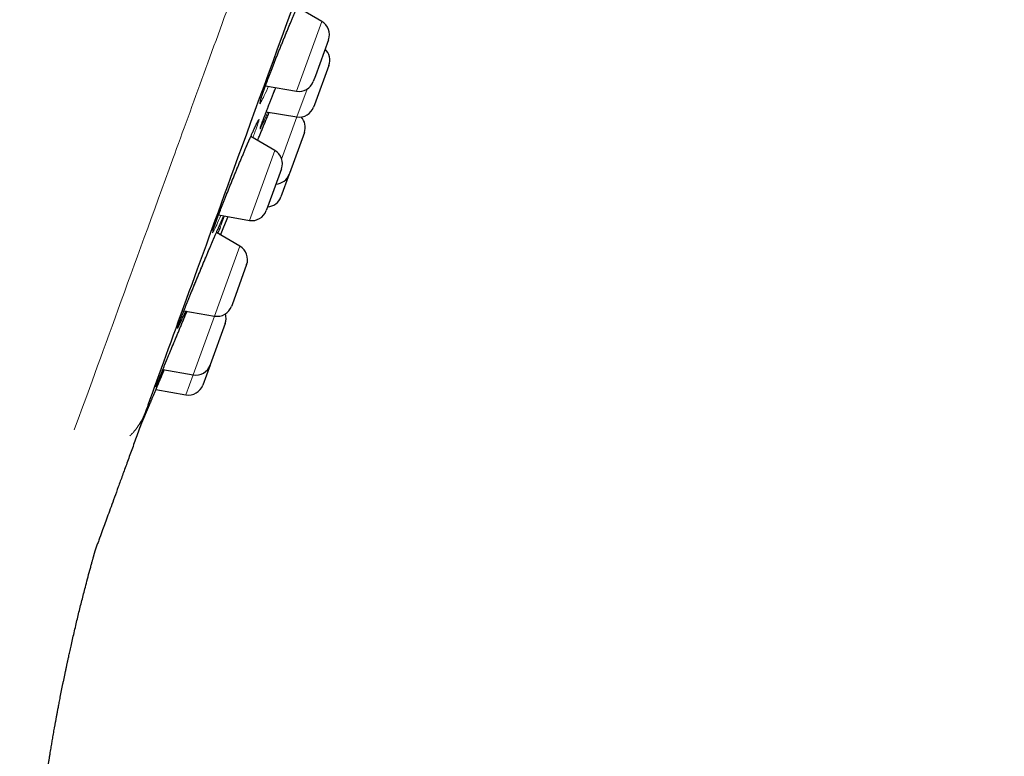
# Model space of a CAD drawing. Header units: millimetres. Extents: x 8 to 450, y 12 to 574.
# Tile 650 of 656: x 402 to 435, y 471 to 495. Entities that reach past the tile are written whole.
import ezdxf

# ---------------------------------------------------------------- set-up
doc = ezdxf.new("R2010")
doc.units = ezdxf.units.MM

msp = doc.modelspace()

# ---------------------------------------------------------------- linework, layer by layer
at = {"color": 7, "linetype": 'Continuous', "lineweight": 30}
for p, q in [((412.368, 494.834), (411.559, 495.301)), ((412.588, 494.23), (412.157, 493.047)), ((412.601, 493.388), (412.126, 492.083)), ((412.157, 493.047), (412.088, 492.858)), ((410.515, 492.716), (411.532, 492.536)), ((412.126, 492.083), (412.101, 492.015)), ((410.539, 491.856), (411.552, 491.693)), ((410.821, 490.583), (410.028, 491.041)), ((411.796, 491.178), (411.303, 489.823)), ((411.04, 489.979), (410.58, 488.715)), ((411.297, 489.805), (411.024, 489.056)), ((411.303, 489.823), (411.297, 489.805)), ((408.97, 488.463), (409.984, 488.285)), ((410.58, 488.715), (410.541, 488.606)), ((409.674, 487.431), (408.896, 487.88)), ((409.893, 486.827), (409.412, 485.504)), ((409.412, 485.504), (409.394, 485.454)), ((407.829, 485.311), (408.837, 485.133)), ((409.188, 484.889), (408.693, 483.529)), ((407.133, 483.371), (408.132, 483.195)), ((408.688, 483.517), (408.45, 482.863)), ((408.693, 483.529), (408.688, 483.517)), ((406.907, 482.715), (407.894, 482.541))]:
    msp.add_line(p, q, dxfattribs=at)
at = {"color": 252, "linetype": 'Continuous', "lineweight": 0}
for p, q in [((411.532, 492.536), (412.368, 494.834)), ((411.552, 491.693), (411.883, 492.605)), ((411.046, 490.304), (411.552, 491.693)), ((409.984, 488.285), (410.821, 490.583)), ((408.837, 485.133), (409.674, 487.431)), ((408.132, 483.195), (408.837, 485.133)), ((407.894, 482.541), (408.132, 483.195))]:
    msp.add_line(p, q, dxfattribs=at)
at = {"color": 252, "linetype": 'Continuous', "lineweight": 0, "flags": 128}
for points in [[(410.612, 492.698), (410.58, 492.625), (410.543, 492.542), (410.508, 492.466), (410.476, 492.397), (410.447, 492.335), (410.421, 492.281), (410.397, 492.234), (410.377, 492.196), (410.36, 492.166), (410.347, 492.144), (410.336, 492.13), (410.329, 492.125), (410.326, 492.129), (410.326, 492.141), (410.33, 492.162), (410.336, 492.191), (410.347, 492.228), (410.36, 492.273), (410.377, 492.326), (410.398, 492.386), (410.421, 492.454), (410.447, 492.529), (410.477, 492.614), (410.511, 492.705), (410.547, 492.803), (410.584, 492.902), (410.624, 493.007), (410.665, 493.117), (410.709, 493.23), (410.754, 493.346), (410.801, 493.465), (410.849, 493.587), (410.898, 493.711), (410.948, 493.837), (410.998, 493.962), (411.049, 494.088), (411.1, 494.213), (411.151, 494.338), (411.202, 494.461), (411.252, 494.582), (411.301, 494.7), (411.349, 494.815), (411.397, 494.926)], [(409.046, 488.45), (409.008, 488.363), (408.971, 488.281), (408.938, 488.206), (408.907, 488.138), (408.878, 488.078), (408.853, 488.025), (408.831, 487.98), (408.812, 487.942), (408.796, 487.913), (408.784, 487.893), (408.775, 487.881), (408.77, 487.877), (408.768, 487.882), (408.77, 487.895), (408.775, 487.916), (408.783, 487.946), (408.795, 487.985), (408.811, 488.031), (408.829, 488.084), (408.852, 488.148), (408.878, 488.22), (408.908, 488.299), (408.939, 488.382), (408.973, 488.471), (409.009, 488.566), (409.048, 488.667), (409.089, 488.771), (409.132, 488.881), (409.177, 488.994), (409.223, 489.111), (409.271, 489.231), (409.32, 489.352), (409.37, 489.476), (409.421, 489.601), (409.473, 489.727), (409.524, 489.852), (409.576, 489.977), (409.627, 490.101), (409.678, 490.224), (409.729, 490.344), (409.779, 490.462), (409.827, 490.576), (409.874, 490.686), (409.92, 490.793), (409.964, 490.894), (410.006, 490.991), (410.046, 491.081), (410.083, 491.165), (410.118, 491.243), (410.15, 491.315), (410.18, 491.379), (410.206, 491.435), (410.23, 491.483), (410.25, 491.524), (410.267, 491.557), (410.281, 491.581), (410.291, 491.597), (410.298, 491.605), (410.302, 491.604), (410.301, 491.594), (410.298, 491.576), (410.291, 491.55), (410.28, 491.515), (410.267, 491.473), (410.249, 491.423), (410.229, 491.365), (410.206, 491.3), (410.206, 491.3)]]:
    msp.add_lwpolyline(points, dxfattribs=at)
at = {"color": 7, "linetype": 'Continuous', "lineweight": 30, "flags": 128}
for points in [[(409.032, 487.802), (409.123, 488.021), (409.25, 488.331)], [(406.372, 481.446), (406.446, 481.621), (406.664, 482.138)]]:
    msp.add_lwpolyline(points, dxfattribs=at)
at = {"color": 7, "linetype": 'Continuous', "lineweight": 30}
for centre, start, end in [((412.118, 494.401), 340, 60), ((412.131, 493.559), 340, 46.4218), ((411.618, 493.029), 260, 340), ((411.631, 492.186), 260.8443, 340), ((411.326, 491.349), 340, 42.9988), ((410.571, 490.15), 340, 60), ((410.827, 489.976), 273.5782, 340), ((410.554, 489.227), 273.5782, 340), ((410.071, 488.777), 260, 340), ((409.424, 486.998), 340, 60), ((408.924, 485.625), 260, 340), ((408.718, 485.06), 340, 16.9551), ((408.219, 483.688), 260, 340), ((407.981, 483.034), 260, 340)]:
    msp.add_arc(centre, 0.5, start, end, dxfattribs=at)
at = {"color": 252, "linetype": 'Continuous', "lineweight": 0}
for points, knots in [([(380.97, 490.082), (381.728, 492.164), (383.97, 498.324), (388.938, 511.973), (395.282, 529.404), (401.627, 546.835), (407.005, 561.612), (410.599, 571.486), (411.44, 573.798), (411.44, 573.798)], [0.482659, 0.482659, 0.482659, 0.482659, 0.785398, 1.178097, 1.570796, 1.963495, 2.356194, 2.748894, 3.141593, 3.141593, 3.141593, 3.141593]), ([(404.216, 481.384), (404.634, 482.531), (405.118, 483.862), (406.206, 486.85), (406.81, 488.508), (408.119, 492.107), (408.826, 494.048), (410.322, 498.158), (411.111, 500.328), (412.752, 504.836), (413.604, 507.175), (415.344, 511.957), (416.233, 514.4), (418.026, 519.324), (418.929, 521.805), (420.723, 526.736), (421.615, 529.186), (423.362, 533.987), (424.218, 536.338), (425.87, 540.878), (426.667, 543.066), (428.178, 547.219), (428.893, 549.183), (430.223, 552.835), (430.837, 554.522), (431.947, 557.572), (432.443, 558.935), (433.303, 561.299), (433.668, 562.3), (434.255, 563.913), (434.478, 564.525), (434.775, 565.343), (434.85, 565.549), (434.85, 565.549)], [0, 0, 0, 0, 0.0625, 0.0625, 0.125, 0.125, 0.1875, 0.1875, 0.25, 0.25, 0.3125, 0.3125, 0.375, 0.375, 0.4375, 0.4375, 0.5, 0.5, 0.5625, 0.5625, 0.625, 0.625, 0.6875, 0.6875, 0.75, 0.75, 0.8125, 0.8125, 0.875, 0.875, 0.9375, 0.9375, 1, 1, 1, 1]), ([(410.589, 491.848), (410.577, 491.819), (410.552, 491.761), (410.518, 491.681), (410.486, 491.607), (410.456, 491.54), (410.43, 491.48), (410.406, 491.428), (410.386, 491.384), (410.369, 491.348), (410.356, 491.32), (410.345, 491.301), (410.338, 491.29), (410.334, 491.287), (410.334, 491.293), (410.338, 491.307), (410.344, 491.33), (410.355, 491.361), (410.368, 491.401), (410.386, 491.45), (410.406, 491.507), (410.43, 491.572), (410.457, 491.643), (410.487, 491.721), (410.519, 491.805), (410.553, 491.895), (410.59, 491.99), (410.63, 492.091), (410.671, 492.197), (410.715, 492.307), (410.76, 492.421), (410.806, 492.537), (410.838, 492.617), (410.853, 492.656)], [0, 0, 0, 0, 0.031585, 0.06374, 0.09589, 0.12815, 0.160447, 0.192707, 0.224857, 0.256988, 0.289229, 0.321507, 0.353747, 0.385878, 0.417983, 0.450199, 0.482452, 0.514667, 0.546773, 0.58019, 0.613648, 0.647065, 0.679155, 0.711354, 0.743591, 0.77579, 0.80788, 0.839969, 0.872168, 0.904404, 0.936603, 0.968692, 1, 1, 1, 1]), ([(410.528, 491.579), (410.536, 491.598), (410.56, 491.657), (410.596, 491.744), (410.624, 491.811), (410.636, 491.84)], [0, 0, 0, 0, 0.213526, 0.649707, 1, 1, 1, 1]), ([(410.206, 491.3), (410.206, 491.299), (410.197, 491.276), (410.179, 491.227), (410.149, 491.148), (410.121, 491.073), (410.102, 491.022), (410.094, 491.002)], [0, 0, 0, 0, 0.003656, 0.276542, 0.55036, 0.824495, 1, 1, 1, 1]), ([(407.802, 485.121), (407.791, 485.096), (407.769, 485.045), (407.739, 484.979), (407.712, 484.919), (407.688, 484.867), (407.667, 484.823), (407.649, 484.787), (407.635, 484.759), (407.624, 484.74), (407.617, 484.729), (407.614, 484.726), (407.613, 484.732), (407.617, 484.746), (407.624, 484.769), (407.634, 484.8), (407.648, 484.841), (407.666, 484.89), (407.687, 484.947), (407.712, 485.011), (407.739, 485.081), (407.769, 485.159), (407.802, 485.242), (407.837, 485.332), (407.875, 485.427), (407.915, 485.528), (407.958, 485.634), (408.002, 485.744), (408.048, 485.857), (408.096, 485.974), (408.145, 486.094), (408.195, 486.217), (408.246, 486.34), (408.297, 486.465), (408.349, 486.591), (408.402, 486.716), (408.454, 486.841), (408.506, 486.965), (408.557, 487.087), (408.608, 487.207), (408.657, 487.324), (408.706, 487.438), (408.753, 487.548), (408.798, 487.654), (408.841, 487.754), (408.883, 487.85), (408.922, 487.94), (408.959, 488.023), (408.993, 488.1), (409.024, 488.17), (409.052, 488.233), (409.078, 488.288), (409.1, 488.336), (409.119, 488.376), (409.134, 488.406), (409.144, 488.425), (409.147, 488.431), (409.148, 488.432)], [0, 0, 0, 0, 0.018441, 0.036902, 0.055343, 0.073721, 0.092082, 0.110506, 0.128952, 0.147376, 0.165738, 0.184078, 0.202481, 0.220906, 0.239309, 0.25765, 0.276728, 0.295831, 0.314909, 0.333236, 0.351626, 0.370037, 0.388427, 0.406754, 0.425081, 0.44347, 0.461881, 0.48027, 0.498597, 0.516936, 0.535338, 0.55376, 0.572162, 0.590502, 0.608862, 0.627284, 0.645728, 0.664151, 0.682511, 0.700888, 0.719328, 0.737789, 0.756228, 0.774605, 0.792987, 0.811432, 0.829899, 0.848344, 0.866726, 0.885099, 0.903536, 0.921994, 0.94043, 0.958804, 0.977159, 0.995576, 1, 1, 1, 1]), ([(409.158, 488.43), (409.157, 488.426), (409.154, 488.417), (409.146, 488.392), (409.134, 488.357), (409.124, 488.327), (409.118, 488.312)], [0, 0, 0, 0, 0.178183, 0.452643, 0.726786, 1, 1, 1, 1]), ([(409.118, 488.312), (409.118, 488.312), (409.112, 488.296), (409.1, 488.261), (409.077, 488.202), (409.052, 488.136), (409.033, 488.086), (409.023, 488.061)], [0, 0, 0, 0, 0.003328, 0.251788, 0.501096, 0.750692, 1, 1, 1, 1]), ([(407.855, 485.109), (407.863, 485.127), (407.888, 485.187), (407.913, 485.248), (407.931, 485.29), (407.932, 485.292)], [0, 0, 0, 0, 0.2993353, 0.9524827, 1, 1, 1, 1]), ([(407.385, 483.985), (407.395, 484.008), (407.42, 484.069), (407.452, 484.146), (407.475, 484.201), (407.481, 484.216)], [0, 0, 0, 0, 0.298972, 0.81635, 1, 1, 1, 1]), ([(407.159, 483.367), (407.156, 483.358), (407.138, 483.317), (407.11, 483.252), (407.076, 483.172), (407.044, 483.099), (407.016, 483.034), (406.99, 482.975), (406.967, 482.924), (406.948, 482.881), (406.932, 482.846), (406.92, 482.82), (406.911, 482.801), (406.905, 482.792), (406.903, 482.79), (406.905, 482.797), (406.91, 482.813), (406.919, 482.838), (406.932, 482.872), (406.948, 482.913), (406.968, 482.962), (406.99, 483.019), (407.016, 483.083), (407.044, 483.154), (407.076, 483.232), (407.11, 483.316), (407.147, 483.407), (407.186, 483.503), (407.228, 483.604), (407.272, 483.71), (407.307, 483.796), (407.328, 483.848), (407.334, 483.861)], [0, 0, 0, 0, 0.010334, 0.045244, 0.080114, 0.114864, 0.149585, 0.184424, 0.219303, 0.254142, 0.288862, 0.323543, 0.358342, 0.393182, 0.427981, 0.462662, 0.498738, 0.534859, 0.570936, 0.605591, 0.640365, 0.675179, 0.709953, 0.744608, 0.779263, 0.814036, 0.848848, 0.883621, 0.918276, 0.952954, 0.98775, 1, 1, 1, 1]), ([(406.049, 481.193), (406.074, 481.217), (406.124, 481.263), (406.194, 481.341), (406.284, 481.454), (406.4, 481.63), (406.532, 481.893), (406.608, 482.099), (406.649, 482.211)], [0, 0, 0, 0, 0.088444, 0.177662, 0.267559, 0.456967, 0.702985, 1, 1, 1, 1])]:
    msp.add_open_spline(points, degree=3, knots=knots, dxfattribs=at)
at = {"color": 7, "linetype": 'Continuous', "lineweight": 30}
for points, knots in [([(406.649, 482.211), (407.386, 484.236), (409.559, 490.206), (414.377, 503.443), (418.45, 514.634), (420.487, 520.23)], [0.475075, 0.475075, 0.475075, 0.475075, 0.785398, 1.178097, 1.570796, 1.570796, 1.570796, 1.570796]), ([(410.345, 492.212), (410.345, 492.212), (410.345, 492.212), (410.345, 492.213), (410.346, 492.217), (410.348, 492.222), (410.35, 492.23), (410.352, 492.241), (410.356, 492.253), (410.361, 492.269), (410.366, 492.287), (410.372, 492.307), (410.38, 492.33), (410.388, 492.355), (410.397, 492.382), (410.407, 492.411), (410.417, 492.442), (410.429, 492.476), (410.441, 492.511), (410.454, 492.548), (410.468, 492.587), (410.483, 492.628), (410.498, 492.67), (410.514, 492.714), (410.531, 492.759), (410.548, 492.806), (410.566, 492.854), (410.585, 492.904), (410.604, 492.955), (410.624, 493.007), (410.644, 493.06), (410.665, 493.115), (410.686, 493.17), (410.708, 493.227), (410.73, 493.284), (410.753, 493.343), (410.776, 493.402), (410.799, 493.461), (410.823, 493.522), (410.847, 493.583), (410.871, 493.644), (410.896, 493.706), (410.92, 493.768), (410.945, 493.83), (410.97, 493.893), (410.996, 493.956), (411.021, 494.019), (411.046, 494.082), (411.072, 494.144), (411.097, 494.206), (411.123, 494.268), (411.148, 494.33), (411.173, 494.392), (411.198, 494.453), (411.224, 494.514), (411.249, 494.574), (411.273, 494.633), (411.298, 494.691), (411.322, 494.749), (411.346, 494.806), (411.369, 494.861), (411.393, 494.916), (411.415, 494.97), (411.438, 495.022), (411.46, 495.074), (411.482, 495.124), (411.503, 495.173), (411.524, 495.22), (411.544, 495.266), (411.563, 495.31), (411.582, 495.353), (411.6, 495.394), (411.618, 495.433), (411.635, 495.471), (411.652, 495.507), (411.668, 495.541), (411.683, 495.574), (411.697, 495.604), (411.71, 495.632), (411.723, 495.658), (411.734, 495.682), (411.745, 495.703), (411.754, 495.722), (411.763, 495.739), (411.771, 495.754), (411.777, 495.765), (411.782, 495.774), (411.786, 495.781), (411.788, 495.785), (411.79, 495.787), (411.79, 495.787), (411.79, 495.787)], [0, 0, 0, 0, 0.001237, 0.007921, 0.015278, 0.023311, 0.031991, 0.041265, 0.051063, 0.061306, 0.071919, 0.082799, 0.093961, 0.105254, 0.116666, 0.128188, 0.139819, 0.151568, 0.163321, 0.175144, 0.187047, 0.198984, 0.210905, 0.222792, 0.234674, 0.246641, 0.258654, 0.270671, 0.282642, 0.294561, 0.306592, 0.318608, 0.330629, 0.34267, 0.354746, 0.366825, 0.378882, 0.390935, 0.402986, 0.415039, 0.427095, 0.439156, 0.451224, 0.463303, 0.475394, 0.487501, 0.499602, 0.511663, 0.523693, 0.535716, 0.547749, 0.55981, 0.571933, 0.583999, 0.596103, 0.608238, 0.620352, 0.632398, 0.644377, 0.656433, 0.668466, 0.680497, 0.692542, 0.704619, 0.716656, 0.728676, 0.74075, 0.752826, 0.76484, 0.776749, 0.788604, 0.800504, 0.812445, 0.824409, 0.836378, 0.848324, 0.860226, 0.872059, 0.883796, 0.895406, 0.906856, 0.918112, 0.92929, 0.940349, 0.951204, 0.961766, 0.970915, 0.979527, 0.987524, 0.994854, 1, 1, 1, 1]), ([(410.35, 491.344), (410.35, 491.344), (410.35, 491.344), (410.351, 491.347), (410.352, 491.352), (410.355, 491.359), (410.358, 491.368), (410.362, 491.38), (410.367, 491.395), (410.373, 491.412), (410.38, 491.432), (410.387, 491.453), (410.396, 491.477), (410.405, 491.503), (410.416, 491.531), (410.427, 491.562), (410.439, 491.594), (410.452, 491.628), (410.465, 491.664), (410.479, 491.701), (410.494, 491.74), (410.51, 491.781), (410.526, 491.824), (410.543, 491.868), (410.561, 491.914), (410.579, 491.961), (410.598, 492.01), (410.618, 492.06), (410.638, 492.111), (410.658, 492.164), (410.679, 492.217), (410.701, 492.272), (410.723, 492.328), (410.745, 492.384), (410.768, 492.442), (410.791, 492.5), (410.815, 492.56), (410.836, 492.612), (410.849, 492.644), (410.853, 492.656)], [0, 0, 0, 0, 0.014678, 0.032144, 0.051613, 0.072988, 0.096076, 0.120643, 0.146473, 0.172905, 0.200136, 0.227906, 0.256005, 0.284271, 0.31261, 0.34114, 0.369925, 0.398848, 0.427794, 0.45664, 0.485485, 0.514564, 0.543643, 0.572758, 0.601951, 0.631218, 0.660458, 0.68968, 0.7189, 0.748124, 0.777355, 0.806598, 0.83586, 0.865144, 0.894459, 0.92381, 0.953202, 0.982503, 1, 1, 1, 1]), ([(410.528, 491.578), (410.535, 491.596), (410.551, 491.634), (410.574, 491.691), (410.598, 491.748), (410.619, 491.798), (410.631, 491.828), (410.636, 491.84)], [0, 0, 0, 0, 0.202108, 0.420766, 0.639727, 0.858699, 1, 1, 1, 1]), ([(408.787, 487.95), (408.787, 487.95), (408.787, 487.95), (408.787, 487.953), (408.789, 487.958), (408.791, 487.964), (408.793, 487.974), (408.797, 487.986), (408.801, 488), (408.807, 488.017), (408.813, 488.036), (408.821, 488.057), (408.829, 488.081), (408.838, 488.107), (408.848, 488.136), (408.859, 488.166), (408.871, 488.198), (408.883, 488.232), (408.896, 488.268), (408.91, 488.306), (408.925, 488.346), (408.941, 488.387), (408.957, 488.43), (408.974, 488.474), (408.991, 488.52), (409.01, 488.567), (409.028, 488.616), (409.048, 488.666), (409.068, 488.717), (409.089, 488.77), (409.11, 488.824), (409.131, 488.879), (409.153, 488.935), (409.176, 488.991), (409.199, 489.049), (409.222, 489.107), (409.246, 489.167), (409.27, 489.227), (409.294, 489.287), (409.319, 489.348), (409.344, 489.41), (409.369, 489.472), (409.394, 489.534), (409.419, 489.596), (409.445, 489.658), (409.47, 489.721), (409.496, 489.784), (409.522, 489.846), (409.548, 489.909), (409.574, 489.972), (409.599, 490.034), (409.625, 490.096), (409.651, 490.157), (409.676, 490.217), (409.701, 490.278), (409.726, 490.337), (409.751, 490.396), (409.776, 490.454), (409.8, 490.512), (409.824, 490.568), (409.848, 490.624), (409.871, 490.679), (409.894, 490.732), (409.916, 490.784), (409.938, 490.835), (409.959, 490.884), (409.98, 490.932), (410.001, 490.979), (410.021, 491.025), (410.041, 491.069), (410.059, 491.112), (410.078, 491.153), (410.095, 491.192), (410.112, 491.23), (410.128, 491.265), (410.143, 491.298), (410.158, 491.33), (410.172, 491.36), (410.185, 491.387), (410.197, 491.413), (410.208, 491.437), (410.219, 491.459), (410.228, 491.478), (410.236, 491.495), (410.244, 491.509), (410.25, 491.521), (410.254, 491.529), (410.258, 491.535), (410.26, 491.539), (410.261, 491.541), (410.261, 491.541), (410.261, 491.541)], [0, 0, 0, 0, 0.005284, 0.012331, 0.020074, 0.028598, 0.037726, 0.047389, 0.057506, 0.068004, 0.07882, 0.089955, 0.101116, 0.112501, 0.124037, 0.135661, 0.147318, 0.158971, 0.170634, 0.182401, 0.19423, 0.206078, 0.217892, 0.229659, 0.241546, 0.253422, 0.265306, 0.277212, 0.289156, 0.301106, 0.313037, 0.324967, 0.336897, 0.348829, 0.360766, 0.372708, 0.384659, 0.396622, 0.408597, 0.420589, 0.432577, 0.444526, 0.456446, 0.46836, 0.480284, 0.492237, 0.504251, 0.516212, 0.52821, 0.54024, 0.552253, 0.564201, 0.57608, 0.588042, 0.599983, 0.611923, 0.623879, 0.635869, 0.647836, 0.659772, 0.671769, 0.683778, 0.695736, 0.707601, 0.71942, 0.731281, 0.743195, 0.755147, 0.767122, 0.779105, 0.791074, 0.803011, 0.814899, 0.82672, 0.838456, 0.850102, 0.86175, 0.873434, 0.885119, 0.896771, 0.908358, 0.919842, 0.931176, 0.942301, 0.953145, 0.963619, 0.972529, 0.980972, 0.988883, 0.996097, 1, 1, 1, 1]), ([(410.254, 490.91), (410.269, 490.948), (410.302, 491.028), (410.352, 491.15), (410.403, 491.274), (410.453, 491.397), (410.495, 491.499), (410.52, 491.558), (410.528, 491.579)], [0, 0, 0, 0, 0.168159, 0.35203, 0.536015, 0.720628, 0.905454, 1, 1, 1, 1]), ([(407.63, 484.784), (407.63, 484.784), (407.63, 484.784), (407.631, 484.787), (407.632, 484.792), (407.635, 484.799), (407.638, 484.809), (407.642, 484.821), (407.647, 484.836), (407.653, 484.853), (407.66, 484.872), (407.668, 484.894), (407.677, 484.918), (407.687, 484.944), (407.697, 484.972), (407.709, 485.002), (407.721, 485.035), (407.734, 485.068), (407.748, 485.104), (407.762, 485.142), (407.778, 485.181), (407.794, 485.222), (407.811, 485.265), (407.828, 485.309), (407.846, 485.355), (407.865, 485.402), (407.884, 485.45), (407.904, 485.5), (407.925, 485.551), (407.946, 485.604), (407.967, 485.657), (407.989, 485.712), (408.012, 485.768), (408.035, 485.824), (408.058, 485.882), (408.082, 485.94), (408.106, 485.999), (408.13, 486.059), (408.155, 486.119), (408.18, 486.179), (408.205, 486.241), (408.23, 486.303), (408.256, 486.365), (408.282, 486.427), (408.308, 486.49), (408.334, 486.553), (408.36, 486.615), (408.386, 486.678), (408.412, 486.74), (408.438, 486.802), (408.464, 486.864), (408.49, 486.926), (408.515, 486.988), (408.541, 487.049), (408.567, 487.109), (408.592, 487.169), (408.617, 487.229), (408.642, 487.287), (408.666, 487.344), (408.69, 487.4), (408.713, 487.456), (408.737, 487.511), (408.76, 487.565), (408.783, 487.617), (408.805, 487.669), (408.827, 487.72), (408.848, 487.769), (408.868, 487.816), (408.888, 487.862), (408.908, 487.906), (408.926, 487.949), (408.944, 487.99), (408.962, 488.03), (408.978, 488.068), (408.995, 488.104), (409.01, 488.139), (409.025, 488.172), (409.039, 488.203), (409.052, 488.231), (409.064, 488.258), (409.075, 488.283), (409.086, 488.305), (409.095, 488.325), (409.104, 488.343), (409.112, 488.359), (409.118, 488.372), (409.123, 488.382), (409.127, 488.39), (409.13, 488.395), (409.131, 488.398), (409.132, 488.399), (409.132, 488.399), (409.132, 488.399)], [0, 0, 0, 0, 0.006148, 0.013205, 0.021079, 0.029958, 0.039184, 0.049056, 0.059419, 0.070143, 0.081111, 0.092235, 0.103437, 0.114777, 0.126253, 0.137809, 0.149393, 0.160954, 0.172523, 0.184198, 0.19588, 0.20758, 0.219318, 0.231086, 0.242846, 0.254603, 0.266362, 0.278124, 0.28989, 0.301663, 0.313445, 0.325237, 0.337041, 0.348862, 0.360699, 0.372497, 0.384271, 0.396027, 0.407786, 0.419563, 0.431379, 0.443204, 0.455009, 0.46687, 0.478744, 0.490579, 0.502334, 0.514072, 0.525872, 0.53766, 0.549458, 0.561278, 0.573144, 0.584933, 0.596756, 0.608621, 0.620475, 0.63226, 0.643965, 0.655664, 0.667423, 0.679232, 0.691078, 0.702946, 0.714822, 0.726685, 0.738522, 0.750315, 0.762052, 0.77372, 0.785354, 0.797029, 0.808752, 0.820508, 0.832281, 0.844053, 0.8558, 0.867503, 0.87914, 0.890687, 0.902119, 0.913415, 0.92469, 0.935949, 0.947053, 0.957886, 0.967256, 0.977153, 0.985377, 0.992847, 0.999507, 1, 1, 1, 1]), ([(409.25, 488.331), (409.25, 488.331), (409.25, 488.33), (409.251, 488.333), (409.254, 488.34), (409.259, 488.351), (409.264, 488.364), (409.27, 488.38), (409.277, 488.395), (409.281, 488.405), (409.282, 488.408)], [0, 0, 0, 0, 0.000707, 0.183137, 0.366587, 0.509945, 0.65355, 0.79908, 0.94461, 1, 1, 1, 1]), ([(409.023, 488.061), (409.013, 488.035), (408.993, 487.983), (408.965, 487.913), (408.947, 487.868), (408.942, 487.854)], [0, 0, 0, 0, 0.4078944, 0.8157782, 1, 1, 1, 1]), ([(407.881, 485.301), (407.879, 485.297), (407.864, 485.261), (407.837, 485.2), (407.814, 485.147), (407.802, 485.121)], [0, 0, 0, 0, 0.068248, 0.534179, 1, 1, 1, 1]), ([(407.854, 485.108), (407.86, 485.121), (407.874, 485.154), (407.896, 485.207), (407.917, 485.256), (407.929, 485.284), (407.932, 485.292)], [0, 0, 0, 0, 0.210463, 0.533865, 0.858562, 1, 1, 1, 1]), ([(407.481, 484.216), (407.492, 484.242), (407.52, 484.309), (407.565, 484.418), (407.618, 484.544), (407.67, 484.669), (407.723, 484.794), (407.775, 484.919), (407.819, 485.024), (407.845, 485.087), (407.855, 485.109)], [0, 0, 0, 0, 0.089554, 0.228775, 0.368157, 0.507379, 0.646128, 0.785004, 0.924353, 1, 1, 1, 1]), ([(407.386, 483.986), (407.393, 484.003), (407.408, 484.04), (407.432, 484.097), (407.456, 484.157), (407.473, 484.197), (407.481, 484.216)], [0, 0, 0, 0, 0.227873, 0.48807, 0.749156, 1, 1, 1, 1]), ([(407.334, 483.861), (407.344, 483.886), (407.361, 483.926), (407.378, 483.968), (407.385, 483.985)], [0, 0, 0, 0, 0.6048306, 1, 1, 1, 1]), ([(406.916, 482.827), (406.916, 482.827), (406.916, 482.827), (406.916, 482.828), (406.917, 482.831), (406.919, 482.836), (406.922, 482.844), (406.926, 482.854), (406.93, 482.866), (406.936, 482.881), (406.943, 482.899), (406.95, 482.918), (406.959, 482.94), (406.968, 482.964), (406.978, 482.99), (406.99, 483.018), (407.002, 483.048), (407.014, 483.08), (407.028, 483.113), (407.042, 483.149), (407.057, 483.186), (407.073, 483.225), (407.09, 483.266), (407.107, 483.308), (407.125, 483.352), (407.143, 483.397), (407.162, 483.444), (407.182, 483.492), (407.202, 483.542), (407.223, 483.593), (407.245, 483.645), (407.267, 483.698), (407.289, 483.752), (407.312, 483.807), (407.327, 483.844), (407.334, 483.862)], [0, 0, 0, 0, 0.003803, 0.021873, 0.042731, 0.066278, 0.092178, 0.119904, 0.149035, 0.179435, 0.210689, 0.242475, 0.274533, 0.30656, 0.339192, 0.371872, 0.404627, 0.43749, 0.470498, 0.503569, 0.536623, 0.569688, 0.602765, 0.635857, 0.668967, 0.7021, 0.735261, 0.768455, 0.80169, 0.834971, 0.868271, 0.901448, 0.934559, 0.967642, 1, 1, 1, 1]), ([(406.664, 482.138), (406.664, 482.138), (406.664, 482.137), (406.665, 482.14), (406.668, 482.146), (406.673, 482.157), (406.678, 482.17), (406.685, 482.186), (406.693, 482.206), (406.702, 482.228), (406.713, 482.254), (406.726, 482.284), (406.739, 482.316), (406.754, 482.351), (406.77, 482.388), (406.786, 482.429), (406.805, 482.472), (406.824, 482.518), (406.845, 482.568), (406.867, 482.62), (406.889, 482.674), (406.913, 482.73), (406.937, 482.787), (406.962, 482.847), (406.988, 482.91), (407.016, 482.975), (407.044, 483.041), (407.073, 483.11), (407.102, 483.181), (407.132, 483.251), (407.157, 483.312), (407.173, 483.35), (407.179, 483.363)], [0, 0, 0, 0, 0.000285, 0.04328, 0.086516, 0.120314, 0.15417, 0.188481, 0.222791, 0.257347, 0.291903, 0.32693, 0.362023, 0.395821, 0.429677, 0.463987, 0.498296, 0.532851, 0.567405, 0.60243, 0.63752, 0.671342, 0.705222, 0.739555, 0.773888, 0.808466, 0.843044, 0.878093, 0.913206, 0.947066, 0.980984, 1, 1, 1, 1]), ([(406.649, 482.211), (406.616, 482.122), (406.552, 481.944), (406.458, 481.687), (406.367, 481.436), (406.278, 481.193), (406.193, 480.957), (406.081, 480.652), (405.949, 480.288), (405.801, 479.882), (405.665, 479.507), (405.54, 479.163), (405.425, 478.849), (405.358, 478.665), (405.325, 478.574)], [0, 0, 0, 0, 0.055288, 0.110574, 0.165869, 0.221182, 0.276524, 0.331906, 0.443242, 0.55447, 0.665673, 0.776939, 0.888353, 1, 1, 1, 1]), ([(405.325, 478.574), (405.264, 478.405), (405.141, 478.069), (405.027, 477.756), (404.99, 477.653), (404.975, 477.612)], [0, 0, 0, 0, 0.375518, 0.749572, 1, 1, 1, 1]), ([(403.001, 467.001), (403.006, 467.089), (403.017, 467.268), (403.035, 467.535), (403.055, 467.8), (403.077, 468.055), (403.099, 468.296), (403.122, 468.523), (403.145, 468.737), (403.169, 468.943), (403.193, 469.14), (403.216, 469.329), (403.24, 469.51), (403.264, 469.683), (403.287, 469.847), (403.309, 470.003), (403.331, 470.15), (403.352, 470.288), (403.372, 470.417), (403.391, 470.538), (403.409, 470.652), (403.426, 470.759), (403.443, 470.858), (403.458, 470.949), (403.472, 471.033), (403.485, 471.112), (403.505, 471.226), (403.531, 471.378), (403.556, 471.521), (403.574, 471.618), (403.583, 471.668), (403.592, 471.717), (403.601, 471.768), (403.61, 471.818), (403.619, 471.868), (403.628, 471.915), (403.635, 471.956), (403.641, 471.989), (403.646, 472.015), (403.65, 472.037), (403.654, 472.055), (403.657, 472.074), (403.662, 472.101), (403.67, 472.141), (403.68, 472.195), (403.693, 472.262), (403.707, 472.335), (403.722, 472.414), (403.739, 472.501), (403.779, 472.706), (403.818, 472.901), (403.856, 473.084), (403.867, 473.138), (403.878, 473.192), (403.889, 473.247), (403.9, 473.3), (403.911, 473.352), (403.921, 473.398), (403.929, 473.438), (403.936, 473.471), (403.942, 473.498), (403.946, 473.519), (403.95, 473.537), (403.953, 473.551), (403.956, 473.565), (403.961, 473.587), (403.968, 473.619), (403.977, 473.661), (403.986, 473.706), (403.997, 473.755), (404.008, 473.805), (404.02, 473.859), (404.034, 473.923), (404.05, 473.999), (404.069, 474.084), (404.089, 474.173), (404.119, 474.306), (404.159, 474.485), (404.212, 474.712), (404.265, 474.938), (404.318, 475.162), (404.372, 475.382), (404.426, 475.604), (404.482, 475.826), (404.539, 476.047), (404.601, 476.29), (404.671, 476.552), (404.728, 476.764), (404.765, 476.903), (404.782, 476.965), (404.798, 477.021), (404.811, 477.07), (404.823, 477.113), (404.833, 477.15), (404.842, 477.18), (404.848, 477.204), (404.853, 477.221), (404.856, 477.231), (404.857, 477.235), (404.858, 477.236), (404.858, 477.237), (404.858, 477.238), (404.858, 477.239), (404.859, 477.241), (404.859, 477.242), (404.86, 477.245), (404.861, 477.248), (404.862, 477.251), (404.863, 477.254), (404.863, 477.257), (404.864, 477.261), (404.865, 477.263), (404.866, 477.266), (404.866, 477.268), (404.868, 477.273), (404.87, 477.28), (404.873, 477.291), (404.876, 477.3), (404.878, 477.308), (404.88, 477.314), (404.882, 477.321), (404.884, 477.328), (404.886, 477.335), (404.888, 477.342), (404.89, 477.348), (404.892, 477.354), (404.893, 477.36), (404.895, 477.365), (404.897, 477.371), (404.899, 477.378), (404.901, 477.384), (404.903, 477.392), (404.906, 477.401), (404.909, 477.411), (404.912, 477.422), (404.916, 477.434), (404.921, 477.449), (404.926, 477.465), (404.932, 477.485), (404.94, 477.508), (404.948, 477.534), (404.956, 477.556), (404.963, 477.576), (404.969, 477.595), (404.973, 477.607), (404.975, 477.612), (404.975, 477.613)], [0, 0, 0, 0, 0.018502, 0.037745, 0.05633, 0.074255, 0.091518, 0.107188, 0.122273, 0.136775, 0.150697, 0.164039, 0.176803, 0.18899, 0.200601, 0.211636, 0.222096, 0.231809, 0.240967, 0.249572, 0.257622, 0.265233, 0.272273, 0.278741, 0.284638, 0.290101, 0.295604, 0.308884, 0.322597, 0.326093, 0.329616, 0.333166, 0.336744, 0.340348, 0.343979, 0.347399, 0.350357, 0.352619, 0.354508, 0.356024, 0.357168, 0.358386, 0.36025, 0.362749, 0.367029, 0.371778, 0.376996, 0.382684, 0.388842, 0.395431, 0.426747, 0.430641, 0.434531, 0.438417, 0.442297, 0.446174, 0.449932, 0.453277, 0.456195, 0.458451, 0.460363, 0.461931, 0.463155, 0.464036, 0.46495, 0.466178, 0.468825, 0.471879, 0.475132, 0.478586, 0.482238, 0.486091, 0.490142, 0.496039, 0.502271, 0.508631, 0.51509, 0.530869, 0.54721, 0.564111, 0.579676, 0.595657, 0.611711, 0.627737, 0.643736, 0.659709, 0.680301, 0.700856, 0.705846, 0.710379, 0.714445, 0.718045, 0.721181, 0.723852, 0.726063, 0.727817, 0.729124, 0.730004, 0.730162, 0.730229, 0.730291, 0.730353, 0.730417, 0.730566, 0.730756, 0.730995, 0.731639, 0.732857, 0.734497, 0.736565, 0.739723, 0.743544, 0.748015, 0.752673, 0.757302, 0.7752, 0.790793, 0.80602, 0.814845, 0.823239, 0.831181, 0.838671, 0.845708, 0.852292, 0.856934, 0.861321, 0.865454, 0.869333, 0.872959, 0.876339, 0.879892, 0.883847, 0.889391, 0.89557, 0.902387, 0.909839, 0.917929, 0.929896, 0.941163, 0.95138, 0.960739, 0.97012, 0.979638, 0.989295, 0.999094, 1, 1, 1, 1])]:
    msp.add_open_spline(points, degree=3, knots=knots, dxfattribs=at)

doc.saveas('drawing.dxf')
